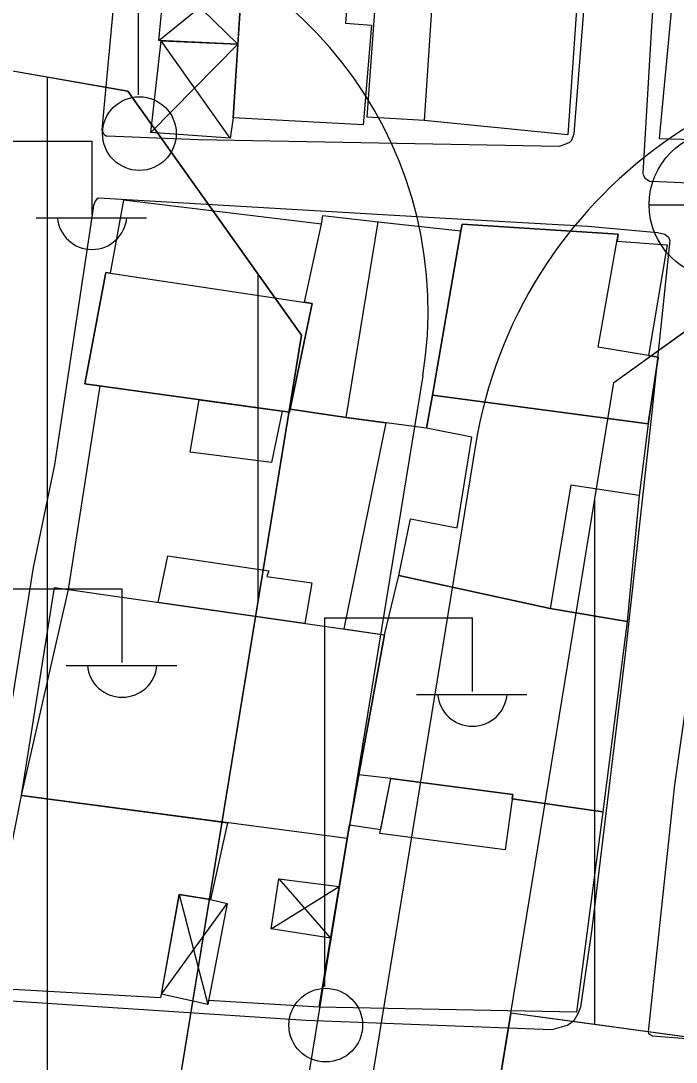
# Model space of a CAD drawing. Extents: x 417997 to 421451, y 4451742 to 4455216.
# Drawn here: x 419198.86 to 419229.99, y 4453180.84 to 4453230.29 of the extents above; entities that cross this region are included whole.
import ezdxf

# ---------------------------------------------------------------- set-up
doc = ezdxf.new("R2010")
doc.units = 0
for name, color, linetype in [('ADA', 7, 'Continuous'), ('ADAKENARI', 7, 'Continuous'), ('B_Mesken', 7, 'Continuous'), ('B_Sundurma', 7, 'Continuous'), ('B_Teras', 7, 'Continuous'), ('Default', 7, 'Continuous'), ('KALDIRIM', 7, 'Continuous'), ('PL_AYA_PARK_DINLENME', 7, 'Continuous'), ('PL_KON_MEV_350', 7, 'Continuous'), ('S_Elektrik_Diregi', 7, 'Continuous'), ('S_Rogar_Kapagi_Buski', 7, 'Continuous'), ('Sinir_Duvar_tek_tarafa_ait', 7, 'Continuous'), ('TR_ORTAYOGUNKONUT', 7, 'Continuous'), ('TR_PARKALANI', 7, 'Continuous'), ('Yol_Sose', 7, 'Continuous')]:
    doc.layers.add(name, color=color, linetype=linetype)

# ---------------------------------------------------------------- blocks, each defined once
blk = doc.blocks.new('POINT_DISPLAY')
at = {"layer": 'Default'}
blk.add_line((0, 0), (0, 0), dxfattribs=at)

msp = doc.modelspace()

# ---------------------------------------------------------------- linework, layer by layer
at = {"layer": 'ADA'}
msp.add_line((419263.499, 4453177.524), (419222.131, 4453183.165), dxfattribs=at)
msp.add_line((419263.499, 4453177.524), (419222.131, 4453183.165), dxfattribs=at)
at = {"layer": 'ADAKENARI'}
for p, q in [((419171.153, 4453232.663), (419203.952, 4453226.954)), ((419171.153, 4453232.663), (419203.952, 4453226.954)), ((419203.952, 4453226.954), (419212.192, 4453215.37)), ((419203.952, 4453226.954), (419212.192, 4453215.37)), ((419227.022, 4453213.113), (419238.503, 4453221.37)), ((419227.022, 4453213.113), (419238.503, 4453221.37)), ((419212.192, 4453215.37), (419197.343, 4453124.46)), ((419212.192, 4453215.37), (419197.343, 4453124.46)), ((419222.131, 4453183.165), (419227.022, 4453213.113)), ((419222.131, 4453183.165), (419227.022, 4453213.113)), ((419211.699, 4453119.301), (419222.131, 4453183.165)), ((419211.699, 4453119.301), (419222.131, 4453183.165))]:
    msp.add_line(p, q, dxfattribs=at)
at = {"layer": 'B_Mesken'}
for points in [[(419214.711, 4453235.813), (419214.291, 4453230.174), (419215.519, 4453230.084), (419215.127, 4453225.353), (419208.951, 4453225.687), (419209.39, 4453232.619), (419205.739, 4453232.779), (419206.021, 4453236.297), (419209.237, 4453236.163), (419210.154, 4453236.115), (419211.983, 4453236.018)], [(419225.53, 4453234.729), (419224.835, 4453224.877), (419218.024, 4453225.561), (419215.305, 4453225.709), (419215.865, 4453233.371), (419217.204, 4453233.312), (419217.385, 4453235.504), (419220.505, 4453235.24), (419222.125, 4453235.103)], [(419230.017, 4453233.617), (419229.187, 4453224.698), (419241.002, 4453224.355), (419241.519, 4453229.714), (419241.446, 4453229.719), (419241.743, 4453232.908), (419240.56, 4453232.958)], [(419212.329, 4453216.922), (419213.137, 4453220.639), (419203.748, 4453221.772), (419203.104, 4453218.306), (419202.896, 4453218.338), (419201.909, 4453213.051), (419211.624, 4453211.7), (419212.697, 4453216.867)], [(419214.314, 4453211.445), (419211.655, 4453211.852), (419212.697, 4453216.867), (419212.329, 4453216.922), (419213.137, 4453220.639), (419213.209, 4453221.049), (419215.833, 4453220.738), (419219.765, 4453220.311), (419218.41, 4453212.521), (419218.135, 4453210.939)], [(419227.239, 4453220.155), (419227.181, 4453219.826), (419229.563, 4453219.657), (419228.667, 4453214.392), (419229.13, 4453214.313), (419228.653, 4453211.156), (419218.41, 4453212.521), (419219.765, 4453220.311), (419219.826, 4453220.64)], [(419201.135, 4453203.28), (419202.629, 4453212.951), (419211.624, 4453211.7), (419211.655, 4453211.852), (419214.314, 4453211.445), (419216.192, 4453211.197), (419214.206, 4453201.414), (419216.135, 4453201.139), (419214.358, 4453191.458), (419198.894, 4453193.503)], [(419228.229, 4453207.749), (419227.661, 4453201.772), (419223.998, 4453202.381), (419216.815, 4453203.953), (419217.371, 4453206.644), (419219.582, 4453206.209), (419220.284, 4453210.522), (419218.135, 4453210.939), (419218.41, 4453212.521), (419228.653, 4453211.156), (419228.229, 4453207.749)], [(419226.503, 4453192.733), (419222.198, 4453193.345), (419222.228, 4453193.557), (419216.437, 4453194.313), (419214.914, 4453194.486), (419216.135, 4453201.139), (419216.815, 4453203.953), (419223.998, 4453202.381), (419227.661, 4453201.772)], [(419226.503, 4453192.733), (419225.25, 4453183.208), (419213.038, 4453183.451), (419214.358, 4453191.458), (419214.477, 4453192.107), (419215.957, 4453191.89), (419216.437, 4453194.313), (419222.228, 4453193.557), (419222.198, 4453193.345), (419226.503, 4453192.733)], [(419197.081, 4453184.367), (419198.894, 4453193.503), (419208.682, 4453192.209), (419207.87, 4453188.564), (419206.39, 4453188.807), (419205.504, 4453183.889)]]:
    msp.add_lwpolyline(points, close=True, dxfattribs=at)
at = {"layer": 'B_Sundurma'}
for p, q in [((419209.172, 4453229.175), (419205.482, 4453232.792)), ((419205.416, 4453229.35), (419209.39, 4453232.619)), ((419208.813, 4453224.713), (419205.53, 4453229.344)), ((419205.042, 4453224.98), (419209.172, 4453229.175)), ((419211.116, 4453189.541), (419213.577, 4453186.721)), ((419206.39, 4453188.807), (419207.738, 4453183.584)), ((419210.761, 4453187.173), (419213.982, 4453189.174)), ((419205.538, 4453184.073), (419208.669, 4453188.376))]:
    msp.add_line(p, q, dxfattribs=at)
for points in [[(419209.172, 4453229.175), (419205.416, 4453229.35), (419205.57, 4453231.005), (419205.339, 4453231.021), (419205.482, 4453232.792), (419205.739, 4453232.779), (419209.39, 4453232.619)], [(419208.951, 4453225.687), (419208.813, 4453224.713), (419205.042, 4453224.98), (419205.53, 4453229.344), (419209.172, 4453229.175)], [(419210.761, 4453187.173), (419211.116, 4453189.541), (419213.982, 4453189.174), (419213.577, 4453186.721)], [(419205.538, 4453184.073), (419206.39, 4453188.807), (419207.87, 4453188.564), (419208.669, 4453188.376), (419207.738, 4453183.584)]]:
    msp.add_lwpolyline(points, close=True, dxfattribs=at)
at = {"layer": 'B_Teras'}
for points in [[(419218.526, 4453233.19), (419218.024, 4453225.561), (419215.305, 4453225.709), (419215.865, 4453233.371), (419217.204, 4453233.312)], [(419214.314, 4453211.445), (419215.833, 4453220.738), (419219.765, 4453220.311), (419218.135, 4453210.939)], [(419218.41, 4453212.521), (419228.653, 4453211.156), (419229.13, 4453214.313), (419226.288, 4453214.797), (419227.239, 4453220.155), (419219.826, 4453220.64), (419219.765, 4453220.311)], [(419201.909, 4453213.051), (419202.896, 4453218.338), (419212.697, 4453216.867), (419211.624, 4453211.7)], [(419216.815, 4453203.953), (419217.371, 4453206.644), (419219.582, 4453206.209), (419220.284, 4453210.522), (419218.135, 4453210.939), (419218.41, 4453212.521), (419228.653, 4453211.156), (419228.229, 4453207.749), (419224.978, 4453208.247), (419223.998, 4453202.381)], [(419206.903, 4453209.807), (419207.328, 4453212.297), (419211.273, 4453211.748), (419210.773, 4453209.314)], [(419212.358, 4453201.678), (419205.383, 4453202.674), (419205.838, 4453204.883), (419210.64, 4453204.169), (419210.555, 4453203.897), (419212.689, 4453203.599)], [(419198.894, 4453193.503), (419200.466, 4453203.375), (419216.135, 4453201.139), (419214.358, 4453191.458)], [(419215.918, 4453191.692), (419216.437, 4453194.313), (419222.228, 4453193.557), (419221.863, 4453190.916)]]:
    msp.add_lwpolyline(points, close=True, dxfattribs=at)
at = {"layer": 'KALDIRIM'}
for p, q in [((419217.954, 4453213.425), (419208.238, 4453153.942)), ((419217.954, 4453213.425), (419208.238, 4453153.942)), ((419220.456, 4453210.132), (419211.274, 4453153.918)), ((419220.456, 4453210.132), (419211.274, 4453153.918))]:
    msp.add_line(p, q, dxfattribs=at)
for centre, radius, start, end in [((419199.078, 4453216.509), 19.126, 350.7236, 80.1261), ((419199.078, 4453216.509), 19.126, 350.7236, 80.1261), ((419242.168, 4453206.586), 22, 80.7236, 170.7236), ((419242.168, 4453206.586), 22, 80.7236, 170.7236)]:
    msp.add_arc(centre, radius, start, end, dxfattribs=at)
at = {"layer": 'PL_AYA_PARK_DINLENME'}
msp.add_lwpolyline([(419226.12, 4453182.621), (419222.131, 4453183.165), (419218.249, 4453159.4), (419226.84, 4453158.31), (419227.381, 4453155.09), (419239.172, 4453154.266), (419239.255, 4453180.83), (419236.12, 4453181.258), (419226.12, 4453182.621)], dxfattribs=at)
msp.add_lwpolyline([(419226.12, 4453182.621), (419222.131, 4453183.165), (419218.249, 4453159.4), (419226.84, 4453158.31), (419227.381, 4453155.09), (419239.172, 4453154.266), (419239.255, 4453180.83), (419236.12, 4453181.258), (419226.12, 4453182.621)], dxfattribs=at)
at = {"layer": 'PL_KON_MEV_350'}
for points in [[(419118.18, 4453129.375), (419161.479, 4453129.666), (419197.343, 4453124.46), (419212.192, 4453215.37), (419203.952, 4453226.954), (419171.153, 4453232.663), (419167.104, 4453233.325), (419163.042, 4453233.904), (419158.97, 4453234.399), (419154.888, 4453234.811), (419150.798, 4453235.139), (419146.703, 4453235.383), (419142.604, 4453235.543), (419138.502, 4453235.618), (419119.319, 4453235.776)], [(419305.225, 4453063.565), (419284.03, 4453063.124), (419279.99, 4453063.095), (419275.951, 4453063.174), (419271.915, 4453063.362), (419267.886, 4453063.658), (419263.866, 4453064.063), (419259.859, 4453064.577), (419255.867, 4453065.197), (419251.893, 4453065.925), (419214.319, 4453073.334), (419206.12, 4453085.138), (419211.699, 4453119.301), (419262.248, 4453118.305), (419288.411, 4453117.789), (419284.956, 4453174.598), (419263.499, 4453177.524), (419222.131, 4453183.165), (419227.022, 4453213.113), (419238.503, 4453221.37), (419324.529, 4453207.319)]]:
    msp.add_lwpolyline(points, dxfattribs=at)
at = {"layer": 'S_Elektrik_Diregi'}
for p, q in [((419204.458, 4453226.771), (419204.458, 4453244.271)), ((419195.245, 4453224.577), (419202.245, 4453224.577)), ((419202.245, 4453221.077), (419202.245, 4453224.577)), ((419199.585, 4453220.937), (419204.835, 4453220.937)), ((419196.677, 4453203.314), (419203.677, 4453203.314)), ((419203.677, 4453199.814), (419203.677, 4453203.314)), ((419213.309, 4453184.435), (419213.309, 4453201.935)), ((419213.309, 4453201.935), (419220.309, 4453201.935)), ((419220.309, 4453198.435), (419220.309, 4453201.935)), ((419201.017, 4453199.674), (419206.267, 4453199.674)), ((419217.649, 4453198.295), (419222.899, 4453198.295))]:
    msp.add_line(p, q, dxfattribs=at)
for centre in [(419204.494, 4453224.936), (419213.345, 4453182.599)]:
    msp.add_circle(centre, 1.75, dxfattribs=at)
for centre in [(419202.246, 4453221.09), (419203.678, 4453199.826), (419220.31, 4453198.448)]:
    msp.add_arc(centre, 1.658, 184.8384, 355.1464, dxfattribs=at)
at = {"layer": 'S_Rogar_Kapagi_Buski'}
msp.add_line((419228.705, 4453221.554), (419235.705, 4453221.554), dxfattribs=at)
msp.add_circle((419232.205, 4453221.554), 3.5, dxfattribs=at)
at = {"layer": 'Sinir_Duvar_tek_tarafa_ait'}
msp.add_lwpolyline([(419213.038, 4453183.451), (419207.773, 4453183.766)], dxfattribs=at)
at = {"layer": 'TR_ORTAYOGUNKONUT'}
for p, q in [((419200.129, 4453141.513), (419200.129, 4453227.619)), ((419200.129, 4453141.513), (419200.129, 4453227.619)), ((419210.129, 4453202.737), (419210.129, 4453218.27)), ((419210.129, 4453202.737), (419210.129, 4453218.27)), ((419226.12, 4453182.621), (419226.12, 4453207.587)), ((419226.12, 4453182.621), (419226.12, 4453207.587))]:
    msp.add_line(p, q, dxfattribs=at)
at = {"layer": 'Yol_Sose'}
for points in [[(419225.901, 4453267.499), (419228.259, 4453267.403), (419228.436, 4453267.317), (419228.549, 4453267.186), (419228.608, 4453267.053), (419227.565, 4453255.806), (419226.147, 4453237.813), (419225.135, 4453224.924), (419225.011, 4453224.612), (419224.921, 4453224.517), (419224.693, 4453224.418), (419224.425, 4453224.327), (419207.31, 4453224.64), (419202.97, 4453224.806), (419202.915, 4453224.814), (419202.841, 4453224.861), (419202.729, 4453225.075), (419202.735, 4453225.28), (419203.505, 4453233.482)], [(419228.837, 4453230.034), (419229.792, 4453244.041), (419231.965, 4453265.036), (419232.161, 4453266.713), (419232.255, 4453266.858), (419232.364, 4453267.088), (419232.601, 4453267.2), (419232.779, 4453267.252), (419257.756, 4453265.821)], [(419255.409, 4453234.594), (419254.147, 4453226.789), (419254.024, 4453226.44), (419253.881, 4453226.18), (419253.694, 4453225.95), (419253.452, 4453225.724), (419246.42, 4453223.344), (419244.494, 4453222.786), (419243.938, 4453222.587), (419243.534, 4453222.515), (419243.135, 4453222.442), (419241.581, 4453222.376), (419233.425, 4453222.452), (419228.839, 4453222.653), (419228.757, 4453222.65), (419228.534, 4453222.789), (419228.432, 4453222.961), (419228.416, 4453223.049), (419228.837, 4453230.034)], [(419200.475, 4453209.201), (419202.306, 4453221.279), (419202.339, 4453221.529), (419202.418, 4453221.725), (419202.516, 4453221.865), (419202.545, 4453221.877), (419219.038, 4453220.918), (419225.797, 4453220.533), (419229.099, 4453220.231), (419229.442, 4453220.157), (419229.629, 4453220.024), (419229.69, 4453219.86), (419228.815, 4453211.547), (419227.573, 4453200.222), (419225.975, 4453187.175), (419225.449, 4453183.448), (419225.324, 4453183.132), (419225.12, 4453182.807), (419224.824, 4453182.589), (419224.744, 4453182.558), (419224.078, 4453182.37), (419212.402, 4453182.812), (419197.931, 4453183.768)], [(419240.224, 4453181.194), (419228.853, 4453182.075), (419228.692, 4453182.192), (419228.671, 4453182.276), (419229.921, 4453194.005), (419232.402, 4453211.534)], [(419197.852, 4453194.309), (419199.472, 4453204.335), (419200.475, 4453209.201)]]:
    msp.add_lwpolyline(points, dxfattribs=at)

# ---------------------------------------------------------------- block references
at = {"layer": 'TR_PARKALANI', "xscale": 0.1, "yscale": 0.10000000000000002}
msp.add_blockref('POINT_DISPLAY', (419223.433, 4453180.858), dxfattribs=at)
msp.add_blockref('POINT_DISPLAY', (419223.433, 4453180.858), dxfattribs=at)

doc.saveas('drawing.dxf')
